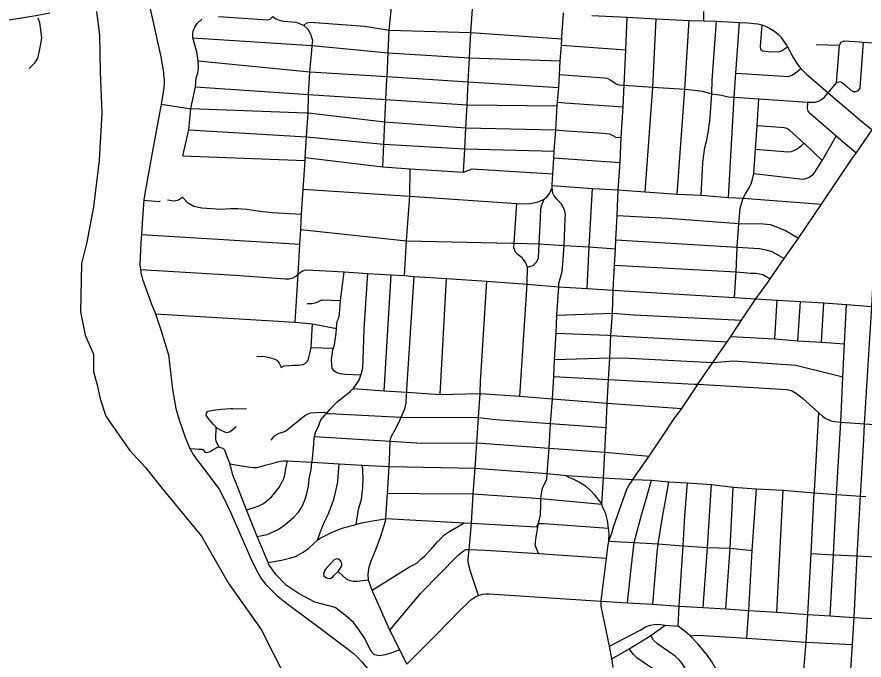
# Model space of a CAD drawing. Extents: x 1755200 to 1902939, y 644115 to 788070.
# Drawn here: x 1800983 to 1812277, y 731049 to 739620 of the extents above; entities that cross this region are included whole.
import ezdxf

# ---------------------------------------------------------------- set-up
doc = ezdxf.new("R2010")
doc.units = 0
for name, color, linetype in [('GM_X_City_Street', 7, 'Continuous'), ('GM_X_County_Road', 7, 'Continuous'), ('GM_X_Township', 7, 'Continuous'), ('GM_X_US_Route', 7, 'Continuous')]:
    doc.layers.add(name, color=color, linetype=linetype)

msp = doc.modelspace()

# ---------------------------------------------------------------- linework, layer by layer
at = {"layer": 'GM_X_City_Street'}
for points in [[(1805917, 738818), (1805917, 738825), (1805932, 739144), (1805946, 739442), (1805982, 739794)], [(1803669, 739626), (1804328, 739580), (1804361, 739591), (1804394, 739625), (1804434, 739597), (1804481, 739578), (1804540, 739566), (1804701, 739552), (1804751, 739534), (1804809, 739505), (1804849, 739541), (1804892, 739552), (1805623, 739499), (1805946, 739442), (1807035, 739414), (1808248, 739330)], [(1806936, 737550), (1806953, 737863), (1806968, 738144), (1806985, 738451), (1807001, 738756), (1807018, 739077), (1807035, 739414), (1807059, 739728)], [(1808250, 739355), (1808272, 739661), (1808272, 739674)], [(1808647, 739638), (1809119, 739616), (1809505, 739596), (1809946, 739574), (1810142, 739569), (1810308, 739562), (1810618, 739545), (1810728, 739540), (1810813, 739533), (1810862, 739527), (1810916, 739514), (1810962, 739497), (1811018, 739471), (1811084, 739433), (1811138, 739385), (1811174, 739345), (1811257, 739222), (1811333, 739081), (1811395, 738983), (1811435, 738935), (1811507, 738862), (1811798, 738609), (1812216, 738255), (1812384, 738116)], [(1810142, 739569), (1810142, 739692)], [(1801264, 739609), (1801286, 739547), (1801303, 739411), (1801309, 739337), (1801286, 739190), (1801258, 739072), (1801212, 739000), (1801146, 738935)], [(1803196, 737770), (1803273, 738114), (1803303, 738398), (1803363, 738691), (1803373, 738808), (1803396, 738870), (1803405, 738941), (1803398, 739035), (1803381, 739154), (1803329, 739340), (1803329, 739395), (1803335, 739430), (1803354, 739485), (1803387, 739533), (1803448, 739591)], [(1808836, 734094), (1808839, 734150), (1808853, 734473), (1808872, 734786), (1808886, 735079), (1808902, 735376), (1808922, 735673), (1808931, 735977), (1808949, 736314), (1808962, 736531), (1808969, 736648), (1808986, 736972), (1808999, 737316), (1809026, 737680), (1809037, 738014), (1809064, 738421), (1809077, 738710), (1809099, 739180), (1809119, 739616)], [(1809360, 737289), (1809461, 738686), (1809505, 739596)], [(1809787, 737259), (1809888, 738656), (1809946, 739574)], [(1810107, 737246), (1810128, 737678), (1810139, 737783), (1810153, 737881), (1810175, 737958), (1810200, 738074), (1810222, 738237), (1810240, 738467), (1810248, 738597), (1810252, 738778), (1810308, 739562)], [(1810471, 737213), (1810547, 738553), (1810569, 738870), (1810618, 739545)], [(1810916, 739514), (1810894, 739226), (1810898, 739193), (1810923, 739170), (1810999, 739161), (1811136, 739155), (1811178, 739168), (1811257, 739222)], [(1804914, 739175), (1804920, 739241), (1804927, 739306), (1804914, 739346), (1804905, 739384), (1804864, 739452), (1804809, 739505)], [(1803329, 739340), (1804920, 739241), (1805932, 739144), (1807018, 739077), (1808225, 739036)], [(1808119, 737386), (1808128, 737531), (1808143, 737743), (1808144, 737832), (1808166, 738116), (1808185, 738436), (1808188, 738483), (1808207, 738680), (1808215, 738854), (1808225, 739036), (1808243, 739244), (1808248, 739330), (1808250, 739355)], [(1811639, 739254), (1811948, 739245), (1811973, 739285), (1812011, 739300), (1812154, 739292), (1812270, 739283), (1812465, 739271), (1812521, 739249), (1812562, 739224), (1812675, 739086)], [(1811910, 738741), (1811952, 738759), (1811986, 738747), (1812047, 738692), (1812102, 738644), (1812136, 738625), (1812172, 738627), (1812201, 738642), (1812223, 738671), (1812230, 738739), (1812270, 739283)], [(1804691, 735551), (1804731, 736194), (1804757, 736590), (1804770, 736789), (1804778, 736991), (1804798, 737324), (1804828, 737705), (1804828, 737745), (1804844, 738022), (1804868, 738342), (1804870, 738588), (1804889, 738889), (1804914, 739175)], [(1808243, 739244), (1809099, 739180)], [(1811798, 738609), (1811910, 738741), (1811948, 739245)], [(1803398, 739035), (1804889, 738889), (1805917, 738825), (1807001, 738756), (1808207, 738680)], [(1808215, 738854), (1808812, 738810), (1808853, 738805), (1808901, 738777), (1808944, 738745), (1808973, 738728), (1809006, 738717), (1809077, 738710), (1809461, 738686), (1809888, 738656), (1810017, 738645), (1810120, 738630), (1810248, 738597), (1810378, 738576), (1810466, 738557), (1810547, 738553), (1810551, 738553)], [(1810569, 738870), (1811209, 738830), (1811265, 738828), (1811315, 738844), (1811357, 738870), (1811435, 738935)], [(1805861, 737623), (1805875, 737923), (1805889, 738223), (1805903, 738522), (1805916, 738792), (1805917, 738818)], [(1803363, 738691), (1804870, 738588), (1805903, 738522), (1806985, 738451), (1808185, 738436)], [(1810551, 738553), (1810876, 738530), (1811529, 738486), (1811623, 738485), (1811668, 738497), (1811708, 738519), (1811747, 738548), (1811798, 738609)], [(1810661, 737192), (1810665, 737203), (1810698, 737261), (1810724, 737305), (1810747, 737341), (1810771, 737397), (1810790, 737458), (1810807, 737532), (1810829, 737857), (1810853, 738175), (1810876, 738530)], [(1802908, 738458), (1803281, 738402)], [(1803281, 738402), (1803303, 738398), (1804840, 738343)], [(1808188, 738483), (1808288, 738476), (1809064, 738421)], [(1812174, 737806), (1811903, 738031), (1811561, 738329), (1811534, 738365), (1811525, 738401), (1811529, 738486)], [(1804840, 738343), (1804868, 738342), (1805889, 738223), (1806968, 738144), (1808166, 738116)], [(1810853, 738175), (1811164, 738153), (1811212, 738149), (1811246, 738140), (1811276, 738118), (1811334, 738068), (1811476, 737940), (1811491, 737926), (1811720, 737709)], [(1803273, 738114), (1804844, 738022), (1805875, 737923), (1806953, 737863), (1806959, 737863), (1808144, 737832)], [(1808166, 738116), (1808315, 738102), (1808805, 738072), (1808881, 738064), (1808919, 738045), (1808969, 738020), (1809037, 738014)], [(1812120, 737732), (1812174, 737806), (1812384, 738116), (1812387, 738121)], [(1810807, 737532), (1811421, 737461), (1811473, 737459), (1811502, 737466), (1811538, 737482), (1811574, 737502), (1811602, 737527), (1811629, 737567), (1811720, 737709), (1811727, 737720), (1811903, 738031)], [(1810829, 737857), (1811263, 737821), (1811311, 737828), (1811341, 737840), (1811376, 737859), (1811416, 737883), (1811442, 737907), (1811476, 737940)], [(1812101, 730926), (1812121, 731255), (1812147, 731618), (1812186, 732437), (1812230, 733234), (1812272, 733988), (1812285, 734197), (1812328, 734907), (1812381, 735762), (1812390, 735924), (1812420, 736462), (1812451, 736956), (1812476, 737414), (1812477, 737457), (1812474, 737530), (1812463, 737630), (1812435, 737794), (1812425, 737857)], [(1803196, 737770), (1804828, 737705)], [(1804828, 737745), (1805861, 737623), (1806227, 737598), (1806936, 737550), (1807052, 737595), (1808128, 737531)], [(1808143, 737743), (1809026, 737680)], [(1811709, 737125), (1812102, 737707), (1812120, 737732)], [(1806180, 736700), (1806221, 737230), (1806227, 737598)], [(1807938, 732467), (1807908, 732535), (1807893, 732581), (1807895, 732619), (1807906, 732691), (1807937, 732869), (1807962, 732986), (1807967, 733114), (1807970, 733200), (1807981, 733295), (1807995, 733354), (1808026, 733412), (1808048, 733465), (1808051, 733537), (1808081, 733874), (1808098, 734200), (1808123, 734531), (1808141, 734826), (1808150, 735056), (1808171, 735406), (1808179, 735645), (1808209, 736022), (1808208, 736066), (1808251, 736228), (1808261, 736331), (1808278, 736575), (1808292, 736936), (1808296, 736989), (1808286, 737032), (1808271, 737080), (1808243, 737125), (1808180, 737191), (1808145, 737235), (1808130, 737272), (1808117, 737339), (1808118, 737375), (1808119, 737386)], [(1808118, 737375), (1808655, 737333), (1808999, 737316), (1809360, 737289), (1809787, 737259), (1810107, 737246), (1810471, 737213), (1810665, 737203), (1811709, 737125)], [(1804798, 737324), (1806221, 737230)], [(1806221, 737230), (1807649, 737132), (1807762, 737128), (1807830, 737135), (1807891, 737145), (1807944, 737162), (1808013, 737193), (1808047, 737223), (1808075, 737255), (1808117, 737339)], [(1808584, 736001), (1808612, 736555), (1808655, 737333)], [(1802677, 737178), (1802879, 737161), (1802896, 737168)], [(1802990, 737183), (1803079, 737170), (1803137, 737183), (1803190, 737220)], [(1803190, 737220), (1803257, 737149), (1803343, 737097), (1803448, 737075), (1803580, 737069), (1803697, 737060), (1803835, 737066), (1803927, 737066), (1804047, 737060), (1804223, 737032), (1804389, 737014), (1804778, 736991)], [(1807791, 736284), (1807864, 736308), (1807907, 736348), (1807937, 736405), (1807947, 736595), (1807962, 736937), (1807966, 737052), (1807975, 737103), (1808013, 737193)], [(1810548, 735879), (1810570, 736221), (1810587, 736552), (1810606, 736869), (1810624, 737073), (1810661, 737192)], [(1807613, 736595), (1807614, 736605), (1807649, 737132)], [(1811001, 736096), (1811024, 736129), (1811213, 736402), (1811402, 736672), (1811709, 737125)], [(1808986, 736972), (1809660, 736939), (1810606, 736869), (1810935, 736864), (1811024, 736853), (1811132, 736816), (1811230, 736772), (1811402, 736672)], [(1802642, 736721), (1804757, 736590)], [(1804770, 736789), (1806175, 736638), (1807581, 736606)], [(1806150, 736172), (1806175, 736638), (1806180, 736700)], [(1807581, 736606), (1807614, 736605), (1807947, 736595), (1808278, 736575), (1808612, 736555), (1808962, 736531)], [(1807791, 736284), (1807791, 736284), (1807764, 736351), (1807717, 736408), (1807667, 736448), (1807630, 736485), (1807610, 736541), (1807613, 736595)], [(1808969, 736648), (1810587, 736552), (1810882, 736532), (1810971, 736516), (1811049, 736494), (1811213, 736402)], [(1802630, 736256), (1803891, 736178), (1804565, 736128), (1804614, 736130), (1804662, 736143), (1804700, 736164), (1804731, 736194), (1804762, 736218), (1804785, 736232), (1804816, 736244), (1804847, 736250), (1805345, 736222), (1805662, 736202), (1805971, 736182), (1806150, 736172), (1806280, 736163), (1806708, 736134), (1807247, 736097), (1807787, 736060), (1808209, 736022), (1808584, 736001), (1808931, 735977), (1809731, 735930), (1810548, 735879), (1810835, 735862), (1811120, 735845), (1811430, 735829), (1811741, 735808), (1812043, 735789), (1812381, 735762)], [(1807787, 736069), (1807791, 736284)], [(1808949, 736314), (1810570, 736221), (1810768, 736207), (1810840, 736204), (1810926, 736187), (1811024, 736129)], [(1804188, 732696), (1804318, 732724), (1804467, 732790), (1804554, 732851), (1804671, 732949), (1804738, 733021), (1804785, 733096), (1804824, 733191), (1804847, 733269), (1804872, 733367), (1804881, 733458), (1804904, 733588), (1804917, 733684), (1804918, 733692), (1804942, 733927), (1804947, 734015), (1804950, 734027), (1804966, 734093), (1805001, 734154), (1805036, 734250), (1805093, 734317), (1805114, 734341), (1805160, 734394), (1805247, 734487), (1805334, 734554), (1805425, 734629), (1805464, 734666), (1805476, 734678), (1805545, 734779), (1805569, 734845), (1805578, 734869), (1805597, 734945), (1805603, 735178), (1805612, 735464), (1805662, 736202)], [(1805285, 734867), (1805279, 734868), (1805239, 734883), (1805215, 734899), (1805188, 734933), (1805180, 734985), (1805175, 735053), (1805190, 735143), (1805197, 735193), (1805202, 735205), (1805219, 735248), (1805228, 735312), (1805239, 735402), (1805243, 735468), (1805246, 735528), (1805257, 735575), (1805273, 735611), (1805282, 735657), (1805291, 735783), (1805295, 735841), (1805345, 736222)], [(1805880, 734639), (1805971, 736182)], [(1806182, 734654), (1806280, 736163)], [(1806625, 734590), (1806708, 736134)], [(1807167, 734828), (1807247, 736097)], [(1807689, 734567), (1807787, 736060), (1807787, 736069)], [(1810060, 734721), (1810063, 734726), (1810261, 735013), (1810450, 735291), (1810500, 735361), (1810645, 735578), (1810835, 735862), (1811001, 736096)], [(1804851, 735800), (1804913, 735799), (1804959, 735809), (1804995, 735824), (1805041, 735844), (1805044, 735846)], [(1805044, 735846), (1805044, 735846), (1805056, 735851), (1805295, 735841)], [(1811087, 735329), (1811120, 735845)], [(1811395, 735302), (1811430, 735829)], [(1811709, 735285), (1811741, 735808)], [(1811826, 731636), (1811868, 732452), (1811911, 733255), (1811966, 734219), (1811995, 734825), (1812016, 735265), (1812043, 735789)], [(1808179, 735645), (1808922, 735673), (1809206, 735650), (1810645, 735578)], [(1802832, 735664), (1804691, 735551), (1804923, 735530), (1805243, 735468)], [(1804908, 735216), (1804911, 735292), (1804916, 735376), (1804923, 735530)], [(1808171, 735406), (1808861, 735378)], [(1808861, 735378), (1808902, 735376), (1810450, 735291)], [(1810500, 735361), (1811087, 735329), (1811395, 735302), (1811709, 735285), (1812016, 735265)], [(1804614, 734975), (1804615, 734975), (1804669, 734977), (1804743, 734978), (1804800, 734989), (1804832, 735005), (1804860, 735037), (1804873, 735082), (1804892, 735152), (1804908, 735216)], [(1804908, 735216), (1805202, 735205)], [(1804182, 735098), (1804292, 735093), (1804350, 735082), (1804410, 735064), (1804448, 735045), (1804479, 735005), (1804501, 734963), (1804505, 734949), (1804545, 734970), (1804614, 734975)], [(1808150, 735056), (1808886, 735079), (1809148, 735074), (1810261, 735013), (1810531, 735037), (1811244, 734990), (1811368, 734981), (1811798, 734873), (1811995, 734825)], [(1805569, 734845), (1805361, 734853), (1805295, 734865), (1805285, 734867)], [(1807139, 731910), (1807031, 732230), (1807006, 732314), (1806998, 732361), (1807001, 732395), (1807011, 732524), (1807044, 732873), (1807065, 733262), (1807091, 733604), (1807116, 733946), (1807135, 734281), (1807160, 734601), (1807163, 734774), (1807167, 734828)], [(1808141, 734826), (1808872, 734786), (1810014, 734728)], [(1805464, 734666), (1805880, 734639), (1806180, 734620), (1806625, 734590), (1807160, 734601), (1807689, 734567), (1808123, 734531), (1808853, 734473), (1809849, 734403)], [(1805950, 733709), (1805958, 733964), (1805973, 734026), (1806033, 734137), (1806094, 734254), (1806107, 734284), (1806154, 734395), (1806171, 734477), (1806178, 734585), (1806180, 734620), (1806182, 734654)], [(1809707, 734206), (1809732, 734244), (1809849, 734403), (1810060, 734721)], [(1810014, 734728), (1810063, 734726), (1811249, 734653), (1811309, 734640), (1811375, 734603), (1811455, 734541), (1811674, 734342), (1811722, 734299), (1811752, 734278), (1811786, 734258), (1811837, 734238), (1811885, 734227), (1811966, 734219), (1812285, 734197), (1812611, 734176), (1812908, 734157), (1813305, 734127), (1813550, 734107), (1813957, 734080), (1814298, 734057), (1814552, 734038), (1814840, 734018), (1815014, 734009), (1815058, 734013)], [(1803905, 734156), (1803826, 734091), (1803778, 734076), (1803704, 734107), (1803656, 734137), (1803641, 734152), (1803603, 734188), (1803549, 734252), (1803523, 734286), (1803508, 734313), (1803512, 734338), (1803530, 734364), (1803601, 734379), (1803709, 734394), (1803834, 734402)], [(1803834, 734402), (1803834, 734402), (1803861, 734403), (1804042, 734399)], [(1804372, 733979), (1804418, 734035), (1804479, 734074), (1804549, 734097), (1804588, 734115), (1804822, 734308), (1804858, 734328), (1804897, 734345), (1804971, 734348), (1805085, 734351), (1805114, 734341), (1805123, 734337), (1805144, 734336), (1805144, 734336)], [(1805144, 734336), (1806107, 734284), (1806110, 734284), (1807135, 734281), (1807363, 734253), (1808098, 734200), (1808839, 734150)], [(1811615, 733301), (1811674, 734342)], [(1809179, 733432), (1809194, 733454), (1809267, 733557), (1809412, 733768), (1809604, 734052), (1809707, 734206)], [(1803673, 733889), (1803638, 733964), (1803635, 733998), (1803641, 734152)], [(1808810, 733047), (1808794, 733084), (1808782, 733125), (1808804, 733479), (1808822, 733821), (1808836, 734094)], [(1804950, 734027), (1805958, 733964), (1806384, 733939), (1806384, 733939)], [(1803288, 733867), (1803360, 733863), (1803404, 733861), (1803459, 733860), (1803494, 733817), (1803528, 733821), (1803561, 733829), (1803587, 733846), (1803617, 733864), (1803649, 733882), (1803673, 733889), (1803695, 733883), (1803727, 733875), (1803751, 733850), (1803778, 733776), (1803823, 733664), (1803951, 733641), (1804095, 733621), (1804141, 733616), (1804187, 733614), (1804294, 733647), (1804398, 733674), (1804455, 733689), (1804503, 733700), (1804537, 733706), (1804583, 733703), (1804589, 733702), (1804917, 733684), (1805278, 733664), (1805582, 733648), (1805943, 733628), (1805947, 733627), (1807091, 733604), (1808051, 733537), (1808310, 733509), (1808338, 733486), (1808395, 733462), (1808484, 733420), (1808564, 733369), (1808634, 733305), (1808683, 733250)], [(1806384, 733939), (1807116, 733946), (1808081, 733874), (1808822, 733821), (1809412, 733768)], [(1806089, 731187), (1805983, 731144), (1805894, 731117), (1805818, 731106), (1805752, 731116), (1805706, 731162), (1805682, 731213), (1805613, 731348), (1805545, 731445), (1805470, 731548), (1805360, 731645), (1805225, 731749), (1804957, 731818), (1804744, 731930), (1804573, 732048), (1804440, 732185), (1804347, 732312), (1804331, 732348), (1804188, 732696), (1804046, 733050), (1803895, 733427), (1803860, 733514), (1803839, 733606), (1803823, 733664)], [(1804046, 733050), (1804133, 733077), (1804210, 733104), (1804270, 733134), (1804313, 733171), (1804379, 733226), (1804428, 733282), (1804475, 733345), (1804514, 733413), (1804540, 733470), (1804551, 733500), (1804559, 733536), (1804564, 733580), (1804589, 733702)], [(1805267, 733496), (1805267, 733497), (1805271, 733552), (1805278, 733664)], [(1805508, 732857), (1805538, 733054), (1805577, 733195), (1805597, 733343), (1805601, 733482), (1805593, 733552), (1805594, 733596), (1805582, 733648)], [(1806181, 730993), (1806089, 731187), (1805956, 731446), (1805726, 731959), (1805719, 731978), (1805699, 732037), (1805670, 732113), (1805670, 732117), (1805665, 732193), (1805680, 732287), (1805707, 732373), (1805773, 732532), (1805833, 732699), (1805895, 732898), (1805900, 732934), (1805901, 732942), (1805923, 733275), (1805947, 733624), (1805947, 733627), (1805948, 733644), (1805950, 733709)], [(1804991, 732646), (1805021, 732734), (1805048, 732805), (1805085, 732889), (1805132, 732988), (1805176, 733104), (1805211, 733207), (1805240, 733323), (1805261, 733426), (1805267, 733496)], [(1808310, 733509), (1808804, 733479), (1809194, 733454), (1809444, 733447), (1809676, 733426), (1809921, 733412), (1810242, 733390), (1810534, 733355), (1810842, 733332), (1811200, 733312), (1811614, 733277), (1811911, 733255), (1812230, 733234), (1812301, 733229)], [(1808869, 732608), (1808873, 732635), (1808914, 732738), (1808936, 732826), (1809113, 733327), (1809139, 733374), (1809179, 733432)], [(1809123, 731812), (1809166, 732227), (1809210, 732616), (1809316, 732999), (1809387, 733244), (1809444, 733447)], [(1809463, 731792), (1809521, 732477), (1809533, 732598), (1809596, 732979), (1809639, 733220), (1809676, 733426)], [(1809814, 731773), (1809867, 732572), (1809887, 732972), (1809921, 733412)], [(1810132, 731748), (1810188, 732549), (1810242, 733390)], [(1810433, 731730), (1810491, 732538), (1810534, 733355)], [(1810737, 731659), (1810740, 731707), (1810786, 732511), (1810842, 733332)], [(1811112, 731685), (1811200, 733312)], [(1812065, 729436), (1811901, 729654), (1811708, 729901), (1811521, 730157), (1811483, 730224), (1811456, 730293), (1811450, 730348), (1811448, 730407), (1811451, 730493), (1811464, 730634), (1811478, 730967), (1811504, 731286), (1811526, 731655), (1811571, 732470), (1811614, 733277), (1811615, 733301)], [(1805923, 733275), (1806348, 733270)], [(1806348, 733270), (1807065, 733262), (1807970, 733200), (1808782, 733125)], [(1808683, 733250), (1808692, 733239), (1808782, 733125)], [(1808873, 732635), (1808878, 732734), (1808872, 732807), (1808857, 732908), (1808833, 732997), (1808810, 733047)], [(1804331, 732348), (1804510, 732382), (1804617, 732405), (1804695, 732428), (1804738, 732453), (1804800, 732487), (1804877, 732542), (1804952, 732609), (1804991, 732646), (1805017, 732670), (1805194, 732756), (1805321, 732806), (1805451, 732841), (1805508, 732857), (1805578, 732877), (1805727, 732906), (1805888, 732932)], [(1805719, 731978), (1806219, 732291), (1806269, 732316), (1806318, 732346), (1806370, 732393), (1806423, 732437), (1806508, 732528), (1806587, 732621), (1806640, 732672), (1806674, 732711), (1806743, 732757), (1806846, 732821), (1806946, 732878)], [(1805888, 732932), (1805900, 732934), (1806946, 732878), (1807044, 732873), (1807045, 732873), (1807908, 732824), (1807929, 732857)], [(1807929, 732857), (1807937, 732869), (1808012, 732869), (1808872, 732807)], [(1808873, 732635), (1809210, 732616), (1809533, 732598), (1809867, 732572), (1810188, 732549), (1810491, 732538), (1810786, 732511)], [(1805956, 731446), (1806366, 731941), (1806862, 732443), (1806924, 732497), (1806963, 732521), (1807011, 732524), (1807228, 732515), (1807938, 732467), (1808842, 732407)], [(1808773, 731833), (1808780, 731911), (1808842, 732407), (1808865, 732584), (1808869, 732608)], [(1805268, 732228), (1805315, 732303), (1805317, 732333), (1805302, 732365), (1805272, 732393), (1805252, 732396), (1805234, 732394), (1805212, 732384), (1805098, 732260), (1805084, 732240), (1805078, 732224), (1805070, 732204), (1805077, 732172), (1805091, 732160), (1805111, 732144), (1805145, 732137), (1805171, 732141), (1805201, 732161), (1805210, 732174), (1805268, 732228), (1805326, 732173), (1805373, 732131), (1805423, 732108), (1805465, 732100), (1805517, 732101), (1805670, 732117)], [(1811571, 732470), (1811868, 732452), (1812186, 732437), (1812509, 732420), (1812818, 732403)], [(1806181, 730993), (1806579, 731391), (1806899, 731718), (1806988, 731807), (1807035, 731852), (1807062, 731871), (1807098, 731891), (1807139, 731910), (1807190, 731925), (1807236, 731931), (1807278, 731932), (1808773, 731833), (1809123, 731812), (1809463, 731792), (1809813, 731766), (1810132, 731748), (1810433, 731730), (1810740, 731707), (1811112, 731685), (1811526, 731655), (1811826, 731636), (1812147, 731618), (1812466, 731596)], [(1808934, 730951), (1808928, 730975), (1808925, 731014), (1808915, 731064), (1808884, 731234), (1808773, 731766), (1808773, 731833)], [(1811068, 729832), (1810897, 730080), (1810721, 730340), (1810523, 730563), (1810464, 730645), (1810241, 731033), (1810175, 731126), (1810063, 731267), (1809960, 731370), (1809897, 731426), (1809797, 731501), (1809813, 731766), (1809814, 731773)], [(1810716, 731339), (1810737, 731659)], [(1808884, 731234), (1809290, 731449), (1809372, 731494), (1809432, 731512), (1809481, 731524), (1809540, 731525), (1809627, 731512), (1809797, 731501)], [(1808915, 731064), (1809144, 731200), (1809434, 731375), (1809627, 731512)], [(1809960, 731370), (1810062, 731380), (1810716, 731339), (1811504, 731286), (1812121, 731255)], [(1810268, 730394), (1809900, 730929), (1809852, 731001), (1809807, 731055), (1809759, 731099), (1809684, 731153), (1809601, 731210), (1809525, 731264), (1809471, 731315), (1809434, 731375)], [(1810148, 729824), (1810163, 729872), (1810177, 729932), (1810163, 729977), (1810136, 730026), (1810015, 730197), (1809622, 730768), (1809571, 730833), (1809520, 730886), (1809471, 730925), (1809391, 730981), (1809249, 731079), (1809202, 731123), (1809144, 731200)]]:
    msp.add_lwpolyline(points, dxfattribs=at)
at = {"layer": 'GM_X_County_Road'}
msp.add_lwpolyline([(1799670, 739360), (1799703, 739362), (1799850, 739382), (1800126, 739432), (1800512, 739513), (1800852, 739578), (1801237, 739639), (1801420, 739674)], dxfattribs=at)
at = {"layer": 'GM_X_Township'}
msp.add_lwpolyline([(1802044, 739693), (1802085, 739383), (1802092, 738887), (1802113, 738337), (1802079, 737710), (1802003, 737090), (1801913, 736619), (1801845, 736336), (1801831, 735689), (1801893, 735379), (1802003, 735125), (1802003, 734890), (1802051, 734718), (1802093, 734532), (1802168, 734298), (1802485, 733844), (1802699, 733617), (1802919, 733334), (1803442, 732701), (1803800, 732078), (1804241, 731458), (1804579, 730790)], dxfattribs=at)
at = {"layer": 'GM_X_US_Route'}
for points in [[(1802716, 739932), (1802901, 739089), (1802928, 738935), (1802936, 738879), (1802939, 738841), (1802944, 738791), (1802944, 738735), (1802942, 738680), (1802933, 738612), (1802908, 738458), (1802875, 738289), (1802784, 737810), (1802687, 737267), (1802677, 737178), (1802657, 736937), (1802649, 736801), (1802642, 736721), (1802635, 736613), (1802622, 736315), (1802630, 736256), (1802639, 736194), (1802647, 736162), (1802657, 736127), (1802776, 735794), (1802832, 735664), (1802907, 735436), (1803006, 735116), (1803032, 734884), (1803059, 734656), (1803102, 734400), (1803147, 734250), (1803231, 734006), (1803288, 733867), (1803335, 733789), (1803384, 733715), (1803497, 733571), (1803583, 733457), (1803678, 733327), (1803748, 733198), (1803832, 733018), (1804101, 732403), (1804176, 732245), (1804240, 732137), (1804299, 732060), (1804371, 731985), (1804444, 731913), (1804600, 731790), (1804853, 731604), (1805063, 731445), (1805174, 731362), (1805351, 731228), (1805423, 731174)], [(1805423, 731174), (1805465, 731142), (1805524, 731088), (1805581, 731025), (1805656, 730934), (1805745, 730801), (1805845, 730641)]]:
    msp.add_lwpolyline(points, dxfattribs=at)

doc.saveas('drawing.dxf')
